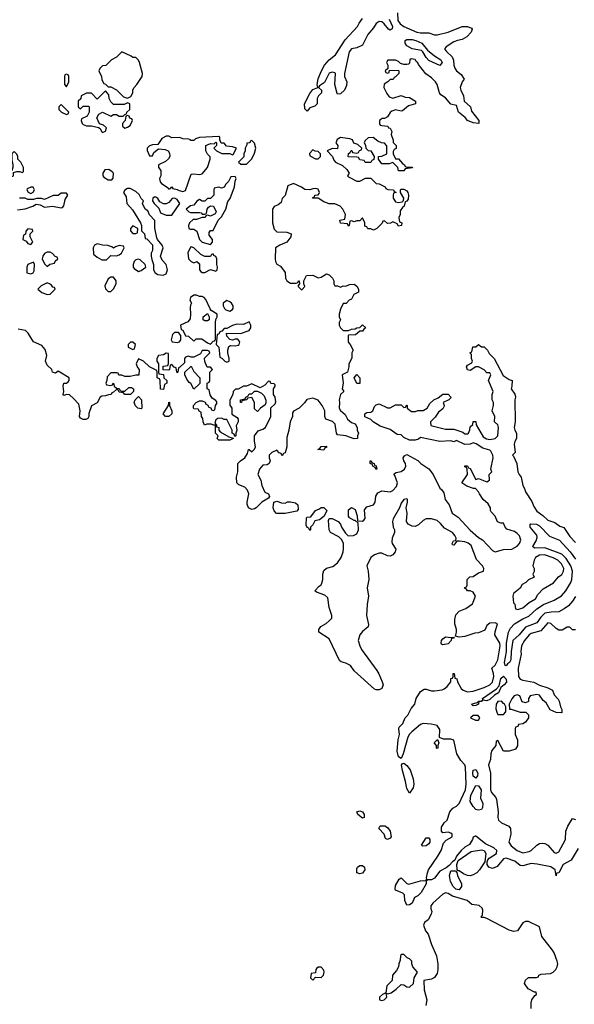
# Model space of a CAD drawing. Header units: inches. Extents: x 2380249 to 2585472, y 382747 to 546448.
# Tile 558 of 626: x 2550550 to 2554562, y 460558 to 467680. Entities that reach past the tile are written whole.
import ezdxf

# ---------------------------------------------------------------- set-up
doc = ezdxf.new("R2010")
doc.units = ezdxf.units.IN
doc.header["$MEASUREMENT"] = 0
doc.layers.add('C5456', color=7, linetype='Continuous')

msp = doc.modelspace()

# ---------------------------------------------------------------- linework, layer by layer
at = {"layer": 'C5456', "color": 4}
for points, elevation in [([(2553284, 467730), (2553286, 467674), (2553302, 467650), (2553330, 467630.6), (2553422, 467590), (2553450, 467584.9), (2553510, 467583.8), (2553550, 467570.6), (2553570, 467570.4), (2553648.7, 467590), (2553750, 467630.5), (2553790.4, 467630.4), (2553817.5, 467617.5), (2553822.8, 467610), (2553817.3, 467590), (2553783.6, 467556.4), (2553750, 467536.3), (2553718, 467530), (2553690, 467518.4), (2553635.9, 467484.1), (2553624, 467470), (2553637.3, 467450), (2553678.8, 467410), (2553687.9, 467387.9), (2553691.3, 467350), (2553698.8, 467330), (2553711, 467310), (2553743, 467283), (2553764.7, 467250), (2553750.6, 467229.4), (2553737.3, 467190), (2553740.7, 467170), (2553760.7, 467130), (2553764.7, 467090), (2553810.5, 467050.5), (2553819.1, 467019.1), (2553871, 466950), (2553870.9, 466929.1), (2553830, 466933.2), (2553789.5, 466949.5), (2553771.9, 466971.9), (2553724, 467010), (2553710, 467058), (2553669.3, 467069.3), (2553630, 467115.3), (2553596.4, 467136.4), (2553586, 467150), (2553569, 467210), (2553557.2, 467230), (2553530, 467259), (2553489.2, 467289.2), (2553434.8, 467354.8), (2553430, 467368), (2553418, 467378), (2553410, 467392.7), (2553382.8, 467397.2), (2553372, 467390), (2553370, 467366), (2553362, 467358), (2553350, 467355.3), (2553330, 467355.3), (2553304, 467364), (2553290, 467378), (2553270, 467388), (2553212.7, 467387.3), (2553204.7, 467370), (2553214, 467350), (2553214, 467326), (2553194, 467310), (2553198, 467298), (2553210, 467294), (2553222, 467298), (2553226, 467314), (2553290, 467312), (2553294, 467310), (2553294, 467290), (2553270, 467266), (2553258, 467262), (2553252.7, 467247.3), (2553230, 467246), (2553214, 467230), (2553186.4, 467213.6), (2553184.7, 467190), (2553206.4, 467146.4), (2553222.8, 467122.8), (2553250, 467112), (2553310, 467131.3), (2553339.6, 467119.6), (2553370, 467118), (2553414, 467090), (2553414, 467070), (2553363.6, 467056.4), (2553319.6, 467020.4), (2553310, 467018), (2553270, 467028.7), (2553242, 467018), (2553230, 467008), (2553210, 466978), (2553190, 466966), (2553170, 466966), (2553162, 466958), (2553154, 466950), (2553154, 466930), (2553158, 466918), (2553170, 466914), (2553214, 466910), (2553218, 466898), (2553230, 466894), (2553242, 466870), (2553238, 466850), (2553252, 466808), (2553252, 466792), (2553274, 466770), (2553272.7, 466747.3), (2553258, 466742), (2553252.7, 466727.3), (2553252, 466710), (2553270, 466674), (2553290, 466674), (2553319.6, 466639.6), (2553334, 466630), (2553338, 466618), (2553350, 466614), (2553390, 466614), (2553392, 466608), (2553338, 466602), (2553330, 466586), (2553290, 466586), (2553286, 466610), (2553250, 466646), (2553223.6, 466636.4), (2553170, 466638), (2553146, 466670), (2553146, 466690), (2553170, 466692), (2553206, 466710), (2553207.3, 466767.3), (2553190, 466786), (2553168.4, 466788.4), (2553140.4, 466800.4), (2553107.3, 466827.3), (2553070, 466826), (2553050, 466806), (2553042, 466790), (2553051.6, 466771.6), (2553054, 466750), (2553070, 466734), (2553091.2, 466731.1), (2553114, 466690), (2553112.7, 466667.3), (2553098, 466662), (2553090, 466646), (2553050, 466646), (2553042, 466662), (2553010, 466666), (2553002, 466682), (2552990, 466686), (2552927.3, 466687.3), (2552928.4, 466711.6), (2552942, 466718), (2552947.3, 466732.7), (2552952.7, 466732.7), (2552958, 466718), (2552990, 466714), (2553002, 466718), (2553007.3, 466732.7), (2553022, 466738), (2553026, 466750), (2552996.4, 466776.4), (2552967.3, 466787.3), (2552958, 466810), (2552938, 466818), (2552870, 466828), (2552846.8, 466813.2), (2552838, 466790), (2552852, 466770), (2552850, 466746), (2552810, 466748), (2552774, 466730), (2552814, 466690), (2552823.6, 466663.6), (2552834, 466650), (2552885.4, 466625.4), (2552916.9, 466596.9), (2552934, 466570), (2552922, 466550), (2552930, 466542), (2552990, 466512), (2553010, 466512), (2553052.7, 466532.7), (2553090, 466534), (2553130, 466494), (2553150, 466492), (2553194, 466470), (2553198, 466458), (2553212.7, 466452.7), (2553254, 466450), (2553258, 466438), (2553274, 466430), (2553254, 466426), (2553252, 466410), (2553252, 466390), (2553270, 466362), (2553290, 466358), (2553318, 466362), (2553327.3, 466372.7), (2553328, 466390), (2553306, 466430), (2553306, 466450), (2553310, 466454), (2553330, 466454), (2553350, 466442), (2553358, 466430), (2553362, 466410), (2553359.6, 466380.4), (2553350, 466366), (2553338, 466362), (2553332, 466330), (2553319.6, 466320.4), (2553303.6, 466296.4), (2553302, 466270), (2553292, 466250), (2553298, 466218), (2553314, 466210), (2553312, 466190), (2553290, 466186), (2553282, 466202), (2553250, 466218), (2553231.6, 466208.4), (2553210, 466206), (2553190, 466226), (2553178, 466222), (2553172.7, 466207.3), (2553134, 466170), (2553110, 466158), (2553090, 466168), (2553068, 466168), (2553062, 466182), (2553047.3, 466187.3), (2553046, 466210), (2553030, 466246), (2553010, 466226), (2552990, 466226), (2552970, 466218), (2552950, 466226), (2552938, 466222), (2552934, 466190), (2552930, 466186), (2552922, 466202), (2552870, 466208), (2552866, 466230), (2552902, 466238), (2552906, 466270), (2552888, 466310), (2552868, 466330), (2552830, 466348), (2552790, 466348), (2552750, 466362), (2552710, 466388), (2552669, 466389), (2552670, 466394), (2552682, 466398), (2552686, 466410), (2552710, 466412), (2552717.2, 466422.8), (2552719, 466430), (2552710, 466454), (2552690, 466459), (2552670, 466457.2), (2552650, 466448.7), (2552612.5, 466452.5), (2552590, 466469), (2552530, 466494), (2552490, 466478), (2552471.6, 466408.4), (2552450, 466386), (2552442, 466358), (2552419.1, 466340.9), (2552390, 466328.7), (2552378.8, 466310), (2552378.8, 466210), (2552390, 466164.7), (2552410, 466146), (2552483.6, 466143.6), (2552514, 466130), (2552512, 466110), (2552482, 466070), (2552431.3, 466048.7), (2552402, 466030), (2552398, 465950), (2552401, 465930), (2552410, 465912), (2552438, 465898), (2552470.9, 465850.9), (2552472, 465810), (2552482, 465790), (2552510, 465774), (2552550, 465774), (2552562, 465778), (2552566, 465790), (2552572, 465792), (2552574, 465770), (2552563.6, 465756.4), (2552564.7, 465750), (2552590, 465726), (2552592.9, 465727.1), (2552614, 465750), (2552606, 465770), (2552606, 465790), (2552626, 465830), (2552670, 465832), (2552710, 465812), (2552730, 465818), (2552770, 465842), (2552790, 465834), (2552812, 465810), (2552822, 465790), (2552822, 465770), (2552830, 465754), (2552850, 465754), (2552870, 465744.7), (2552890, 465754), (2552910, 465752), (2552936.4, 465763.6), (2552970, 465766), (2552990, 465752), (2553002, 465730), (2553002, 465710), (2552966.8, 465693.2), (2552950, 465658), (2552934, 465650), (2552912.7, 465627.3), (2552890, 465626), (2552870, 465586), (2552862, 465550), (2552862, 465530), (2552872, 465510), (2552862, 465490), (2552862, 465470), (2552872, 465450), (2552890, 465432), (2552930, 465432), (2552950, 465442), (2552976.4, 465443.6), (2552990, 465452), (2553010, 465454), (2553030, 465472), (2553054, 465450), (2553039.6, 465440.4), (2553030, 465426), (2553010, 465426), (2552979.6, 465400.4), (2552930, 465398), (2552926, 465394), (2552926.8, 465346.8), (2552942, 465330), (2552962, 465290), (2552954, 465270), (2552952.7, 465232.7), (2552932, 465190), (2552932, 465168), (2552922, 465130), (2552882, 465110), (2552891.3, 465050), (2552882, 465010), (2552894, 464990), (2552871.3, 464968.7), (2552861, 464930), (2552864.7, 464910), (2552862, 464870), (2552870, 464854), (2552903.6, 464823.6), (2552922, 464790), (2552950, 464766), (2552976, 464756), (2552991.3, 464731.3), (2552991.3, 464710), (2553002, 464690), (2552994, 464670), (2552994, 464650), (2552970, 464648.7), (2552910, 464668.7), (2552850, 464678), (2552842, 464690), (2552833.6, 464753.6), (2552813.6, 464773.6), (2552766, 464790), (2552758, 464810), (2552758, 464850), (2552738, 464890), (2552710, 464928), (2552670, 464942), (2552626.4, 464933.6), (2552611, 464909), (2552572, 464870), (2552531.6, 464848.4), (2552523.6, 464836.4), (2552524.7, 464810), (2552506, 464770), (2552498, 464710), (2552482, 464658), (2552482, 464590), (2552470, 464546), (2552458, 464542), (2552450, 464526), (2552442, 464542), (2552427.3, 464547.3), (2552410, 464566), (2552374, 464550), (2552354, 464530), (2552354, 464510), (2552362, 464490), (2552354, 464470), (2552339.6, 464460.4), (2552310, 464458), (2552284.7, 464430), (2552272, 464390), (2552294, 464350), (2552301, 464310), (2552322.8, 464262.8), (2552350, 464251.3), (2552358, 464230), (2552350, 464218), (2552302, 464190), (2552262, 464150), (2552250, 464142), (2552230, 464138), (2552206, 464150), (2552196.4, 464176.4), (2552195.3, 464190), (2552208.7, 464250), (2552198, 464278), (2552178, 464298), (2552134.6, 464314.6), (2552122, 464330), (2552119, 464370), (2552129, 464410), (2552128, 464470), (2552148, 464490), (2552178, 464510), (2552198, 464542), (2552206, 464570), (2552210, 464572), (2552230, 464554), (2552250, 464574), (2552255.3, 464590), (2552248.8, 464631.1), (2552249.1, 464670.9), (2552274.6, 464705.4), (2552310, 464718), (2552328, 464730), (2552368, 464810), (2552368, 464872), (2552398, 464902), (2552403.1, 464916.9), (2552399, 464950), (2552386, 464970), (2552386, 465010), (2552398, 465030), (2552398, 465038), (2552390, 465046), (2552367.3, 465047.3), (2552362, 465062), (2552350, 465066), (2552323.6, 465036.4), (2552290, 465018), (2552230, 465046), (2552192, 465028), (2552170, 465028), (2552130, 465008), (2552112.7, 465007.3), (2552094, 464990), (2552092, 464970), (2552071.6, 464928.4), (2552071.6, 464891.6), (2552084.7, 464870), (2552086, 464826), (2552123.6, 464803.6), (2552131.3, 464790), (2552131, 464770), (2552116.9, 464743.1), (2552122, 464710), (2552114, 464690), (2552114, 464670), (2552106, 464666), (2552102, 464682), (2552088, 464688), (2552088, 464710), (2552050, 464788), (2552029.1, 464789.1), (2552010, 464798), (2551983.6, 464796.4), (2551970, 464786), (2551962, 464762), (2551974, 464746), (2551974, 464734), (2551991.3, 464730), (2551992, 464710), (2551999.6, 464699.6), (2552063.6, 464663.6), (2552094, 464654), (2552094, 464650), (2552070, 464638), (2551990, 464638), (2551978, 464650), (2551986, 464670), (2551968, 464690), (2551966, 464746), (2551954, 464746), (2551935.3, 464755.3), (2551904.7, 464755.3), (2551887.3, 464747.3), (2551878, 464770), (2551876.4, 464796.4), (2551866, 464810), (2551862, 464842), (2551850, 464846), (2551842, 464862), (2551810, 464866), (2551808, 464870), (2551808, 464890), (2551826, 464910), (2551850, 464922), (2551870, 464922), (2551892.7, 464912.7), (2551898, 464898), (2551910, 464894), (2551918, 464878), (2551932.7, 464872.7), (2551938, 464858), (2551950, 464854), (2551962, 464858), (2551966, 464890), (2551976.4, 464903.6), (2551976.4, 464916.4), (2551970, 464926), (2551943.1, 464943.1), (2551927.3, 464967.3), (2551922, 465002), (2551906, 465010), (2551906, 465050), (2551922, 465058), (2551926, 465070), (2551926, 465130), (2551946, 465150), (2551930, 465166), (2551907.3, 465167.3), (2551888.7, 465208.7), (2551888, 465232), (2551926, 465270), (2551922, 465282), (2551910, 465286), (2551870, 465286), (2551858, 465262), (2551810, 465238), (2551790, 465238), (2551770, 465246), (2551750, 465238), (2551742, 465230), (2551742, 465198), (2551710, 465166), (2551698, 465162), (2551694, 465130), (2551690, 465126), (2551686, 465130), (2551682, 465162), (2551667.3, 465167.3), (2551650, 465186), (2551638, 465182), (2551634, 465150), (2551630, 465146), (2551587.3, 465147.3), (2551587.3, 465172.7), (2551622, 465178), (2551627.3, 465192.7), (2551626, 465266), (2551610, 465268), (2551590, 465255.3), (2551554, 465250), (2551542, 465230), (2551542, 465210), (2551554, 465190), (2551554, 465130), (2551558, 465118), (2551590, 465114), (2551594, 465090), (2551614, 465070), (2551614, 465050), (2551598, 465042), (2551590, 465006), (2551568.4, 465008.4), (2551566, 465070), (2551562, 465082), (2551546, 465090), (2551546, 465130), (2551542, 465142), (2551488.4, 465168.4), (2551446, 465210), (2551410, 465226), (2551394, 465190), (2551403.6, 465163.6), (2551414, 465150), (2551412, 465108), (2551390, 465108.7), (2551350, 465098), (2551310, 465098), (2551290, 465108), (2551268.4, 465108.4), (2551262, 465122), (2551250, 465126), (2551210, 465126), (2551183.6, 465096.4), (2551182, 465070), (2551174, 465050), (2551178, 465038), (2551210, 465034), (2551222, 465038), (2551230, 465052), (2551234, 465030), (2551250, 465014), (2551270, 465012), (2551278, 464998), (2551290, 464994), (2551310, 464994), (2551340.4, 465019.6), (2551359.6, 465019.6), (2551374, 465010), (2551374, 464990), (2551351.6, 464968.4), (2551310, 464968), (2551302, 464982), (2551270, 464986), (2551262, 465002), (2551250, 465006), (2551230, 464986), (2551218, 464982), (2551211.6, 464968.4), (2551192.7, 464967.3), (2551170, 464958), (2551143.6, 464956.4), (2551131.6, 464948.4), (2551110, 464908), (2551070, 464888), (2551051.6, 464831.6), (2551051.2, 464808.9), (2551043.6, 464796.4), (2551030, 464788), (2551008.8, 464788.9), (2550990, 464798), (2550984, 464810), (2550988.7, 464850), (2550978, 464898), (2550940.4, 464940.4), (2550910, 464966), (2550890, 464968), (2550870, 464962), (2550864, 464970), (2550868.7, 464990), (2550864, 465030), (2550868.7, 465050), (2550890, 465052), (2550900.4, 465059.6), (2550908, 465070), (2550908, 465090), (2550830, 465138), (2550810, 465124), (2550788.7, 465130), (2550782, 465150), (2550750, 465182), (2550737.2, 465210), (2550748, 465250), (2550734.8, 465294.8), (2550710, 465324), (2550649.3, 465349.3), (2550612.5, 465412.5), (2550592.9, 465432.9), (2550540.4, 465440.4)], 32), ([(2553224, 467684), (2553248.2, 467630), (2553245.5, 467614.5), (2553230, 467602.9), (2553217.2, 467610), (2553186.6, 467650), (2553170, 467664.5), (2553150, 467667), (2553130, 467652.3), (2553110, 467620.9), (2553067.8, 467572.3), (2553030, 467495.3), (2552990, 467476), (2552950.7, 467469.3), (2552933, 467447), (2552898.8, 467290), (2552901, 467270), (2552916.3, 467230), (2552915.2, 467204.8), (2552900.7, 467170), (2552870, 467144), (2552850, 467142), (2552846, 467146), (2552829.2, 467210), (2552835.3, 467290), (2552830, 467295.3), (2552810, 467299), (2552790, 467294), (2552755.3, 467224.7), (2552719.6, 467200.4), (2552712, 467190), (2552734, 467170), (2552734, 467150), (2552711.6, 467128.4), (2552702, 467110), (2552702, 467070), (2552685.4, 467054.6), (2552650, 467042), (2552630, 467018), (2552614, 467034), (2552609.7, 467070.3), (2552650, 467146.8), (2552670, 467174), (2552706, 467190), (2552702, 467210), (2552710, 467252), (2552730, 467304.7), (2552754.5, 467350), (2552789.7, 467390.2), (2552835.2, 467424.8), (2552905.4, 467534.6), (2552993.6, 467630), (2553005.4, 467654.6), (2553031.1, 467688.9)], 28), ([(2550535.5, 466304.5), (2550590, 466311.3), (2550646, 466330), (2550670, 466344.7), (2550699.6, 466339.6), (2550730, 466324.7), (2550788.8, 466331.1), (2550850, 466318), (2550859, 466321), (2550870, 466334), (2550880.4, 466379.6), (2550898, 466410), (2550890, 466426), (2550850, 466426), (2550830, 466408), (2550792.7, 466407.3), (2550730, 466378), (2550707.3, 466387.3), (2550672.7, 466387.3), (2550650, 466378), (2550610, 466378), (2550590, 466388), (2550550, 466388)], 32), ([(2554590, 461686), (2554539.1, 461600.9), (2554481, 461570), (2554450, 461508.7), (2554432.7, 461507.3), (2554430, 461488.7), (2554424, 461530), (2554391.4, 461551.5), (2554293.1, 461573.1), (2554250, 461577.6), (2554190, 461560.9), (2554170, 461562.7), (2554132.8, 461592.8), (2554070, 461614.5), (2554050, 461609.4), (2554005.1, 461554.9), (2553970, 461541), (2553944.5, 461550), (2553931.8, 461570), (2553932.3, 461590), (2553936, 461604), (2553945.6, 461614.4), (2553999.3, 461650), (2554000.9, 461670), (2553979.3, 461690), (2553918.9, 461718.9), (2553850, 461775.3), (2553845.4, 461774.6), (2553831.6, 461768.4), (2553826.8, 461750), (2553804.9, 461715.1), (2553770, 461694.5), (2553743, 461670), (2553711, 461630), (2553698.5, 461601.5), (2553681, 461590), (2553657.3, 461562.7), (2553635.2, 461544.8), (2553590, 461522.4), (2553550, 461469.6), (2553530, 461458.7), (2553502, 461458), (2553490.9, 461449.1), (2553490.6, 461430), (2553453.7, 461366.3), (2553430, 461342.9), (2553406.8, 461330), (2553390, 461289.3), (2553370, 461277.2), (2553350, 461275.3), (2553336, 461310), (2553335.1, 461350), (2553322, 461362), (2553270, 461384), (2553266, 461390), (2553270, 461418), (2553296.4, 461463.6), (2553310, 461474), (2553350, 461431), (2553366.2, 461426.2), (2553450.6, 461450.6), (2553474.8, 461454.8), (2553488.7, 461451.3), (2553496.4, 461463.6), (2553492.9, 461472.9), (2553499.7, 461510), (2553508.6, 461531.4), (2553576.2, 461630), (2553598, 461670), (2553616.5, 461723.5), (2553635.5, 461744.5), (2553679, 461770), (2553679, 461790), (2553670, 461797.2), (2553650, 461804), (2553610, 461798), (2553602, 461810), (2553601.2, 461838.8), (2553622, 461870), (2553642, 461890), (2553662, 461950), (2553684.1, 461975.9), (2553710, 461991), (2553730, 462011.3), (2553774.7, 462110), (2553780.5, 462150), (2553774.1, 462274.2), (2553769.4, 462290), (2553742.3, 462322.3), (2553711.6, 462370), (2553690, 462468), (2553670, 462475.1), (2553616.4, 462476.4), (2553587.3, 462487.3), (2553590, 462546), (2553570, 462575.3), (2553525.6, 462585.6), (2553470, 462589.6), (2553450, 462581.6), (2553386, 462530), (2553368.9, 462511.1), (2553358.4, 462490), (2553324.4, 462370), (2553310, 462335.3), (2553290, 462349.2), (2553280.9, 462390), (2553288.2, 462471.8), (2553297.6, 462510), (2553292.7, 462550), (2553296.5, 462563.5), (2553321.2, 462590), (2553339, 462630), (2553357.2, 462650), (2553383.2, 462696.8), (2553408.7, 462730), (2553419.3, 462770), (2553450, 462821), (2553476.9, 462836.9), (2553490, 462838), (2553530, 462826), (2553550, 462824.7), (2553606.3, 462833.7), (2553620.2, 462839.8), (2553642, 462858), (2553668, 462890), (2553670, 462914), (2553682, 462918), (2553686, 462930), (2553686, 462950), (2553694, 462950), (2553698, 462918), (2553711.6, 462911.6), (2553718, 462890), (2553743, 462843), (2553758, 462830), (2553790, 462817.3), (2553830, 462822), (2553910, 462848.7), (2553950, 462868.5), (2553970, 462888), (2553979.5, 462930), (2553978, 462950), (2553965.2, 462990), (2553990, 463010.7), (2554009.6, 463050), (2554025.1, 463150), (2554023.7, 463170), (2553988, 463230), (2553988.8, 463251.1), (2554006, 463310), (2553990, 463318), (2553950, 463314), (2553930, 463298), (2553914.8, 463265.2), (2553870, 463244), (2553842, 463242), (2553770, 463219), (2553730, 463214), (2553702, 463222), (2553709.3, 463250.7), (2553709.4, 463270), (2553698, 463310), (2553698, 463342), (2553704.7, 463375.3), (2553730, 463402), (2553778, 463422), (2553824.7, 463455.3), (2553848, 463510), (2553830, 463538), (2553810, 463548), (2553790, 463548), (2553782, 463562), (2553768.4, 463568.4), (2553770, 463574), (2553782, 463578), (2553786, 463590), (2553788, 463630), (2553806, 463650), (2553830, 463651.3), (2553870, 463678), (2553906, 463690), (2553908.7, 463710), (2553897.2, 463730), (2553854.8, 463774.8), (2553816.9, 463876.9), (2553794.1, 463894.2), (2553770, 463903.7), (2553731.2, 463908.9), (2553712, 463908), (2553690, 463878), (2553682, 463882), (2553678, 463890), (2553688, 463910), (2553706, 463914), (2553708, 463930), (2553699, 463950), (2553682, 463970), (2553623, 464003), (2553595.4, 464035.4), (2553570, 464057), (2553530, 464069.5), (2553490, 464069.5), (2553470, 464058.4), (2553434.4, 464025.6), (2553410, 464015.1), (2553390, 464015.6), (2553361.2, 464030), (2553349.2, 464050), (2553353.6, 464110), (2553346, 464150), (2553356, 464190), (2553355.3, 464210), (2553350, 464214), (2553330, 464208.7), (2553310, 464182), (2553297.3, 464150), (2553250.8, 464070), (2553247.3, 464050), (2553250.8, 464010), (2553260.7, 463990), (2553260.7, 463970), (2553244, 463930), (2553242.8, 463902.8), (2553244.7, 463890), (2553271, 463850), (2553266.8, 463830), (2553250, 463809.3), (2553230, 463799.3), (2553210, 463801.2), (2553170, 463820.9), (2553150, 463820.7), (2553116, 463810), (2553090.6, 463790), (2553061, 463730), (2553070.8, 463690), (2553076, 463630), (2553062.8, 463570), (2553073.4, 463510), (2553063, 463450), (2553058.8, 463370), (2553074, 463306), (2553070, 463288), (2553030, 463255.3), (2553010.8, 463230), (2552999.3, 463190), (2553010, 463151.3), (2553023.8, 463123.8), (2553133.7, 462973.7), (2553148.8, 462948.8), (2553172.7, 462890), (2553179.3, 462870), (2553170, 462842.7), (2553150, 462832), (2553130, 462832), (2553117.6, 462837.6), (2552969.4, 462969.4), (2552944, 463010), (2552910, 463026), (2552875.1, 463035.1), (2552864.1, 463044.1), (2552790, 463202), (2552715.3, 463250), (2552715.3, 463270), (2552728, 463290), (2552768.4, 463311.6), (2552790, 463332), (2552808, 463350), (2552808.7, 463370), (2552789.1, 463429.1), (2552779, 463499), (2552758, 463518), (2552698, 463538), (2552686, 463550), (2552716.4, 463583.6), (2552730, 463592), (2552736.5, 463603.5), (2552744, 463630), (2552742.7, 463670), (2552750, 463696), (2552770, 463713.4), (2552814.5, 463725.5), (2552850, 463750.8), (2552876.9, 463790), (2552889.6, 463830), (2552891.6, 463851.6), (2552892.5, 463892.5), (2552879.3, 463919.3), (2552859.1, 463939.1), (2552799.3, 463970), (2552789.3, 463990), (2552783.1, 464056.9), (2552788.4, 464071.6), (2552810, 464072), (2552854, 464050), (2552871.6, 464031.6), (2552878, 464010), (2552906.4, 463966.4), (2552926.4, 463946.4), (2552966, 463950), (2552990, 463962), (2553002, 463990), (2552998, 464038), (2552978, 464058), (2552970, 464058), (2552936.4, 464076.4), (2552928, 464090), (2552930, 464134), (2552950, 464151.3), (2552976.9, 464136.9), (2552991.2, 464091.1), (2552994, 464054), (2553030, 464052), (2553040.4, 464059.6), (2553048.4, 464071.6), (2553045.2, 464134.8), (2553062.5, 464157.5), (2553110, 464171.3), (2553121.2, 464190), (2553126, 464234), (2553142, 464258), (2553170, 464271.3), (2553230, 464266), (2553250, 464274.8), (2553275.9, 464304.1), (2553282.7, 464330), (2553264, 464384), (2553258, 464390), (2553262, 464398), (2553274.6, 464405.4), (2553310, 464411.3), (2553334, 464430), (2553344, 464450), (2553341.2, 464470), (2553329, 464490), (2553325.2, 464510), (2553333.6, 464526.4), (2553350, 464534.8), (2553431, 464491), (2553452, 464470), (2553510.7, 464430.7), (2553541, 464390), (2553590, 464291.3), (2553602, 464282), (2553618, 464258), (2553628, 464210), (2553657.3, 464170), (2553679.1, 464110), (2553722, 464082), (2553807.7, 463987.7), (2553870, 463933.4), (2553898, 463918), (2553970, 463840.7), (2553990, 463830.7), (2554050, 463847.7), (2554110.9, 463850.9), (2554150, 463870.7), (2554166.6, 463890), (2554174.5, 463914.5), (2554166.3, 463946.3), (2554150, 463964), (2554130, 463979), (2554074.6, 463994.6), (2554062, 464010), (2554050, 464038), (2554030, 464038), (2554007.3, 464047.3), (2553988.8, 464088.9), (2553960.2, 464120.2), (2553955.3, 464130), (2553955.3, 464150), (2553938.6, 464178.6), (2553902, 464210), (2553875.3, 464250), (2553870, 464266), (2553848, 464288), (2553832, 464288), (2553785.6, 464305.6), (2553748, 464330), (2553788.7, 464390), (2553788, 464428), (2553782, 464442), (2553770, 464446), (2553770, 464454), (2553790, 464454), (2553798, 464438), (2553810, 464434), (2553850, 464354), (2553870, 464362), (2553930, 464338), (2553948, 464350), (2553946, 464390), (2553966, 464410), (2553958, 464430), (2553976, 464510), (2553973.2, 464530), (2553958.4, 464558.4), (2553950, 464565.2), (2553901.5, 464581.5), (2553852.9, 464612.9), (2553830, 464619), (2553810, 464608.7), (2553770, 464606), (2553710, 464635.3), (2553690, 464626), (2553670, 464634), (2553590, 464629), (2553450, 464658), (2553434.4, 464645.6), (2553410, 464639), (2553370, 464639), (2553330, 464658), (2553310, 464678), (2553280.4, 464680.4), (2553230, 464715.3), (2553158.6, 464738.6), (2553108, 464770), (2553090, 464788), (2553047.3, 464807.3), (2553046, 464830), (2553060.4, 464839.6), (2553090, 464842), (2553106, 464850), (2553118, 464882), (2553130, 464894), (2553150, 464902), (2553210, 464872), (2553230, 464872), (2553270, 464894), (2553310, 464894), (2553330, 464874), (2553342, 464878), (2553350, 464894), (2553354, 464890), (2553354, 464870), (2553384.7, 464844.7), (2553414.6, 464845.4), (2553430, 464854), (2553470, 464852), (2553498, 464870), (2553516.4, 464903.6), (2553546, 464930), (2553576.4, 464943.6), (2553610, 464972), (2553650, 464972), (2553672, 464948), (2553654, 464930), (2553614, 464910), (2553622, 464890), (2553619.6, 464880.4), (2553610, 464866), (2553579.6, 464840.4), (2553554.8, 464805.2), (2553522, 464770), (2553525.4, 464745.4), (2553630, 464718.8), (2553690, 464718), (2553756, 464696), (2553770, 464684.7), (2553790, 464684.7), (2553798, 464690), (2553807.3, 464712.7), (2553810, 464734), (2553827.3, 464752.7), (2553830, 464774), (2553850, 464774), (2553852, 464750), (2553902.5, 464662.5), (2553927.5, 464647.5), (2553950, 464642.8), (2553988.8, 464651.1), (2554008, 464670), (2554013.2, 464730), (2554008.4, 464748.4), (2553986, 464770), (2553988, 464810), (2553968.7, 464850), (2553978, 464890), (2553978, 464910), (2553968, 464930), (2553968, 464970), (2553975.3, 464990), (2553942, 465070), (2553958, 465110), (2553950, 465126), (2553930, 465126), (2553910, 465148), (2553870, 465168), (2553850, 465168), (2553810, 465142), (2553790, 465148), (2553782, 465170), (2553790, 465182), (2553822, 465198), (2553826, 465210), (2553818, 465230), (2553818, 465258), (2553806, 465270), (2553822, 465278), (2553827.3, 465312.7), (2553850, 465314), (2553870, 465331.3), (2553890, 465314), (2553910, 465314), (2553934, 465290), (2553945.4, 465265.4), (2553982, 465230), (2554046.8, 465106.8), (2554090, 465078), (2554112, 465070), (2554111.3, 465030), (2554104.7, 465010), (2554130.9, 464970.9), (2554138, 464950), (2554131.3, 464930), (2554134.8, 464770), (2554126.8, 464730), (2554130.9, 464710.9), (2554144.7, 464690), (2554144.7, 464650), (2554131, 464630), (2554126, 464610), (2554134, 464550), (2554114, 464530), (2554122, 464522), (2554147.3, 464470), (2554154.8, 464410), (2554162.8, 464390), (2554178, 464370), (2554190.8, 464310), (2554202.8, 464290), (2554210, 464264.7), (2554254.9, 464194.9), (2554270, 464158), (2554290, 464126), (2554334.4, 464094.4), (2554370, 464060.7), (2554422, 464042), (2554456.8, 464016.8), (2554487.1, 464007.1), (2554530, 463941), (2554570, 463898.8)], 32), ([(2554570, 463507), (2554550, 463474.5), (2554519.3, 463440.7), (2554490, 463417.6), (2554450, 463396.2), (2554395.6, 463395.6), (2554350, 463388), (2554320.6, 463359.4), (2554290, 463318), (2554210, 463285.1), (2554163.1, 463230), (2554118.7, 463190), (2554104.9, 463110), (2554103, 463050), (2554093, 463030), (2554079.3, 463020.7), (2554070, 463005.2), (2554062, 463010), (2554058, 463030), (2554072.5, 463107.5), (2554071.8, 463170), (2554087.1, 463250), (2554100.9, 463279.1), (2554130, 463310.3), (2554190, 463347), (2554234.4, 463365.6), (2554290, 463418.9), (2554338.4, 463450), (2554417.5, 463482.5), (2554470, 463512.4), (2554501.3, 463550), (2554537.4, 463610), (2554544, 463630), (2554548.5, 463690), (2554537.7, 463730), (2554503.5, 463783.5), (2554472.9, 463812.9), (2554350, 463859.7), (2554277.2, 463857.2), (2554263.7, 463863.7), (2554261.2, 463870), (2554287, 463910), (2554294.2, 463934.2), (2554291.5, 463951.5), (2554242.7, 464010), (2554242, 464030), (2554246, 464034), (2554289.5, 464030.5), (2554310, 464019.3), (2554383.9, 463943.9), (2554455.1, 463915.1), (2554532.1, 463832.1), (2554570, 463778)], 28), ([(2554570, 463266), (2554550, 463266), (2554530, 463286), (2554510, 463286), (2554474.8, 463265.2), (2554450, 463264), (2554430, 463275.3), (2554392.5, 463312.5), (2554370, 463317.2), (2554319.3, 463260.7), (2554250, 463239.3), (2554236, 463230), (2554202.8, 463190), (2554181, 463150), (2554174.8, 463110), (2554177.3, 463090), (2554157.3, 462990), (2554158, 462930), (2554171.3, 462910), (2554190, 462902), (2554268.3, 462888.3), (2554310, 462866.8), (2554370, 462846.8), (2554404.7, 462830), (2554416.9, 462796.9), (2554445.4, 462765.4), (2554452, 462750), (2554462, 462710), (2554472, 462690), (2554472, 462670), (2554470, 462666), (2554432, 462668), (2554387, 462687), (2554359, 462739), (2554336.4, 462756.4), (2554310, 462794), (2554290, 462799), (2554242, 462790), (2554231.3, 462770), (2554232, 462748), (2554210, 462738), (2554185.2, 462745.2), (2554168, 462790), (2554150, 462796), (2554127.3, 462790), (2554110, 462768.7), (2554091, 462730), (2554094, 462694), (2554106, 462694), (2554170, 462671.3), (2554211, 462671), (2554230.9, 462650.9), (2554231.3, 462630), (2554210, 462598), (2554190, 462586), (2554158, 462582), (2554152.7, 462567.3), (2554138, 462562), (2554134, 462550), (2554134, 462510), (2554152, 462470), (2554151.2, 462428.9), (2554136, 462404), (2554090, 462388.7), (2554050, 462388.7), (2554010, 462466), (2553998, 462462), (2553994, 462430), (2553966, 462394), (2553958, 462370), (2553956, 462330), (2553941, 462290), (2553956, 462230), (2553954.8, 462110), (2553964, 462090), (2553993.4, 462053.4), (2553998.5, 462038.5), (2554010.8, 461950.8), (2554008, 461910), (2554014, 461890), (2554036, 461870), (2554087.7, 461847.7), (2554099.5, 461830), (2554103.1, 461790), (2554088, 461730), (2554104.9, 461704.9), (2554150, 461670.4), (2554190, 461654.4), (2554236.6, 461663.4), (2554250, 461670.4), (2554292.3, 461710), (2554310, 461720.3), (2554330, 461723.7), (2554350, 461720.4), (2554370.4, 461710.4), (2554416.8, 461656.8), (2554430, 461650.8), (2554450, 461661), (2554499.3, 461750), (2554502, 461810), (2554514.2, 461845.8), (2554550, 461902), (2554570, 461894)], 32), ([(2554249.2, 460529.2), (2554249.3, 460570), (2554255.1, 460590), (2554277.2, 460622.8), (2554288, 460630), (2554286, 460646), (2554274, 460646), (2554228, 460670), (2554202, 460710), (2554210, 460734), (2554230, 460752), (2554288, 460752), (2554302, 460758), (2554306, 460770), (2554323.1, 460776.9), (2554390, 460781), (2554410, 460791.3), (2554428.7, 460810), (2554439, 460830), (2554444, 460850), (2554439, 460870), (2554417.2, 460930), (2554405.2, 460950), (2554327.7, 461047.7), (2554310, 461118), (2554230, 461158), (2554210, 461158), (2554190, 461148), (2554152, 461090), (2554124.7, 461084.7), (2554090, 461095.3), (2553930, 461178), (2553910, 461186), (2553890, 461186), (2553886, 461190), (2553898, 461202), (2553900.4, 461240.4), (2553894.6, 461254.6), (2553873.6, 461273.6), (2553820.4, 461280.4), (2553786, 461310), (2553681.6, 461341.6), (2553650, 461359), (2553630, 461364), (2553610, 461354), (2553538, 461290), (2553524.7, 461270), (2553524.7, 461250), (2553531, 461230), (2553526, 461210), (2553504.7, 461170), (2553478, 461150), (2553471.3, 461130), (2553486, 461090), (2553505.5, 461065.5), (2553528.6, 460990), (2553564.4, 460910), (2553575.5, 460850), (2553575.5, 460810), (2553570, 460782), (2553550, 460753.2), (2553530, 460741.2), (2553474, 460730), (2553476.9, 460663.1), (2553494.8, 460590), (2553487.7, 460550)], 36)]:
    msp.add_lwpolyline(points, dxfattribs=dict(at, elevation=elevation))
for points, elevation in [([(2553590, 467349.4), (2553510, 467384.5), (2553490, 467406), (2553467.5, 467447.5), (2553456.6, 467456.6), (2553389, 467470), (2553350, 467489.6), (2553338, 467510), (2553339, 467530), (2553350, 467536.3), (2553390, 467536.5), (2553416, 467530), (2553458.8, 467510), (2553499.1, 467459.1), (2553550, 467417.3), (2553596, 467390), (2553606, 467370)], 28), ([(2551290, 467446), (2551250.9, 467409.1), (2551214, 467390), (2551172.7, 467347.3), (2551150, 467346), (2551130, 467326), (2551122, 467310), (2551142, 467270), (2551144.7, 467244.7), (2551158, 467218), (2551170, 467214), (2551190, 467194), (2551210, 467194), (2551250, 467172), (2551301, 467121), (2551330, 467112), (2551350, 467122), (2551355.3, 467124.7), (2551368, 467150), (2551368.7, 467171.3), (2551378, 467190), (2551398, 467210), (2551435.3, 467270), (2551439, 467290), (2551418, 467370), (2551410, 467386), (2551390, 467406), (2551370, 467406), (2551356.4, 467416.4)], 32), ([(2550890, 467286), (2550878, 467282), (2550874, 467270), (2550874, 467210), (2550890, 467194), (2550906, 467230), (2550906, 467270), (2550902, 467282)], 32), ([(2551170, 467166), (2551110, 467106), (2551070, 467148), (2551032.7, 467147.3), (2550994, 467130), (2550992.7, 467107.3), (2550974, 467090), (2550974, 467050), (2550990, 467034), (2551010, 467054), (2551050, 467054), (2551052, 467050), (2551052, 467010), (2551038, 466982), (2550998, 466962), (2550994, 466950), (2551002, 466930), (2551010, 466922), (2551032.7, 466912.7), (2551070, 466912), (2551119.6, 466899.6), (2551132.7, 466892.7), (2551142, 466870), (2551150, 466864.7), (2551170, 466874), (2551178, 466898), (2551156.4, 466916.4), (2551127.3, 466927.3), (2551108, 466970), (2551123.1, 466996.9), (2551150, 467012), (2551210, 466982), (2551230, 466994), (2551250, 466994), (2551270, 466982), (2551298, 466982), (2551310, 466994), (2551322, 466998), (2551326, 467010), (2551346, 467030), (2551346, 467070), (2551330, 467078), (2551307.3, 467067.3), (2551230, 467066), (2551210, 467086), (2551198, 467110), (2551196.4, 467136.4)], 32), ([(2550850, 467066), (2550834, 467050), (2550834, 467030), (2550854, 467010), (2550890, 466994), (2550902, 466998), (2550906, 467010)], 32), ([(2551330, 466986), (2551318, 466982), (2551314, 466950), (2551294, 466930), (2551294, 466910), (2551310, 466894), (2551330, 466902), (2551350, 466914), (2551366, 466950), (2551362, 466962), (2551347.3, 466967.3), (2551342, 466982)], 32), ([(2551630, 466838), (2551610, 466838), (2551579.6, 466820.4), (2551550, 466778), (2551510, 466775.3), (2551490, 466768), (2551472, 466750), (2551472.7, 466732.7), (2551490, 466694), (2551510, 466694), (2551520.2, 466719.8), (2551554.6, 466745.4), (2551602, 466742), (2551624.7, 466730), (2551634.8, 466714.8), (2551636, 466690), (2551627.3, 466672.7), (2551604.9, 466655.1), (2551554, 466630), (2551554, 466610), (2551572, 466590), (2551571.3, 466550), (2551561, 466530), (2551567.1, 466507.1), (2551575.3, 466495.3), (2551623.6, 466463.6), (2551630, 466454), (2551642, 466458), (2551650, 466472), (2551658, 466458), (2551690, 466452), (2551703.6, 466443.6), (2551730, 466438), (2551750, 466444.7), (2551790, 466562), (2551810, 466566), (2551850, 466558.8), (2551870, 466564.7), (2551908.8, 466611.1), (2551928.7, 466670), (2551928.4, 466688.4), (2551910, 466708), (2551898, 466730), (2551898, 466770), (2551930, 466784.7), (2551958, 466782), (2551970, 466794), (2551974, 466790), (2551974, 466770), (2551954, 466750), (2551974, 466730), (2552011.6, 466711.6), (2552071.3, 466711.3), (2552090, 466702), (2552095.3, 466704.7), (2552118, 466750), (2552090, 466759), (2552045.2, 466765.2), (2552030, 466786), (2552007.3, 466787.3), (2551998, 466810), (2551998, 466830), (2551990, 466835.3), (2551851.6, 466828.4), (2551822, 466818), (2551810, 466806), (2551786, 466806), (2551786, 466810), (2551774.6, 466814.6), (2551730, 466818), (2551708.4, 466828.4), (2551650, 466826)], 32), ([(2552230, 466806), (2552218, 466802), (2552214, 466790), (2552194, 466786), (2552194, 466774), (2552182, 466750), (2552182, 466730), (2552172, 466710), (2552172, 466688), (2552134, 466650), (2552150, 466634), (2552190, 466634), (2552230, 466674), (2552250, 466714), (2552259, 466750), (2552250, 466786)], 32), ([(2552670, 466738), (2552647.1, 466712.9), (2552650, 466694), (2552690, 466674), (2552710, 466674), (2552726, 466690), (2552726, 466710), (2552710, 466726), (2552688.4, 466728.4)], 32), ([(2550510, 466726), (2550494, 466710), (2550494, 466666), (2550502, 466630), (2550502, 466610), (2550494, 466586), (2550450, 466588), (2550414, 466570), (2550414, 466550), (2550432.7, 466532.7), (2550450, 466532), (2550490, 466542), (2550506, 466550), (2550506, 466574), (2550530, 466582), (2550550, 466582), (2550570, 466574), (2550578, 466582), (2550578, 466610), (2550558, 466650), (2550538, 466670), (2550538, 466690), (2550530, 466706)], 32), ([(2551196.4, 466596.4), (2551166.4, 466593.6), (2551152, 466570), (2551152, 466550), (2551159.6, 466539.6), (2551190, 466522), (2551210, 466522), (2551218, 466522), (2551227.3, 466532.7), (2551228, 466570), (2551220.4, 466580.4)], 32), ([(2552110, 466546), (2552078, 466542), (2552062, 466510), (2552042, 466490), (2552030, 466468.7), (2552010, 466462), (2551990, 466468), (2551958, 466462), (2551954, 466450), (2551954, 466410), (2551930, 466386), (2551910, 466386), (2551890, 466366), (2551870, 466366), (2551850, 466378), (2551832, 466368), (2551810, 466338), (2551787.1, 466332.9), (2551754, 466310), (2551774, 466290), (2551785.4, 466285.4), (2551850, 466284.7), (2551862, 466282), (2551870, 466274), (2551890, 466274), (2551902, 466278), (2551906, 466310), (2551916.4, 466323.6), (2551930, 466334), (2551952, 466330), (2551972, 466290), (2551963.6, 466276.4), (2551930, 466258), (2551910, 466266), (2551898, 466262), (2551891.6, 466248.4), (2551870, 466248), (2551830, 466235.3), (2551806, 466234), (2551778, 466210), (2551772, 466190), (2551774, 466170), (2551784.7, 466164.7), (2551810, 466164.7), (2551831.3, 466150), (2551851.3, 466090), (2551870, 466071.3), (2551930, 466054), (2551946, 466070), (2551946, 466090), (2551920.4, 466120.4), (2551920.4, 466139.6), (2551930, 466154), (2551950, 466154), (2551986, 466230), (2552010, 466254), (2552042, 466310), (2552055.3, 466364.7), (2552072.9, 466387.1), (2552104, 466470), (2552108, 466512), (2552115.3, 466530)], 32), ([(2550630, 466468), (2550604.7, 466455.3), (2550602, 466450), (2550612, 466432), (2550630, 466422), (2550648, 466432), (2550658, 466450), (2550647.3, 466467.3)], 32), ([(2551350, 466458), (2551330, 466458), (2551310, 466446), (2551302, 466430), (2551319.6, 466399.6), (2551324.7, 466350), (2551365.4, 466305.4), (2551424.7, 466210), (2551432, 466190), (2551432.7, 466152.7), (2551454, 466130), (2551458, 466098), (2551470, 466094), (2551511.2, 466051.1), (2551511.3, 466010), (2551502, 465990), (2551502, 465970), (2551505.4, 465945.4), (2551518, 465910), (2551518, 465870), (2551531.3, 465850), (2551550, 465836), (2551588.8, 465831.1), (2551610, 465842), (2551619, 465870), (2551609.1, 465909.1), (2551580.2, 465940.2), (2551568.7, 465970), (2551589, 466030), (2551582, 466050), (2551548, 466090), (2551543.1, 466103.1), (2551528.4, 466171.6), (2551527.3, 466227.3), (2551490, 466268), (2551476.5, 466296.5), (2551458, 466310), (2551438, 466350), (2551446, 466370), (2551430, 466386), (2551414.6, 466414.6), (2551390, 466438)], 32), ([(2551536.4, 466396.4), (2551523.6, 466396.4), (2551514, 466390), (2551512, 466370), (2551522, 466350), (2551556, 466316), (2551570, 466282), (2551610, 466266), (2551650, 466264.7), (2551708, 466350), (2551690, 466378), (2551670, 466388), (2551652.7, 466387.3), (2551630, 466358), (2551610, 466348), (2551590, 466348), (2551563.1, 466363.1), (2551550, 466386)], 32), ([(2550610, 466166), (2550594, 466150), (2550592.7, 466127.3), (2550578, 466122), (2550574, 466090), (2550596.9, 466076.9), (2550610, 466062), (2550630, 466054), (2550646, 466070), (2550626, 466110), (2550626, 466130), (2550646, 466150), (2550642, 466162)], 32), ([(2551370, 466188), (2551352, 466170), (2551352.7, 466152.7), (2551370, 466134), (2551390, 466134), (2551402, 466138), (2551406, 466170)], 32), ([(2551110, 466058), (2551091.6, 466048.4), (2551082, 466030), (2551084.7, 465984.7), (2551110, 465962), (2551143.6, 465943.6), (2551170, 465942), (2551178, 465942), (2551210, 465974), (2551250, 465972), (2551270, 465978), (2551288, 465990), (2551306, 466030), (2551302, 466042), (2551270, 466046), (2551243.6, 466036.4), (2551230, 466026), (2551216.4, 466036.4), (2551187.3, 466047.3), (2551150, 466048)], 32), ([(2551790, 466038), (2551785.4, 466034.6), (2551766.4, 465993.6), (2551770.9, 465950.9), (2551790, 465931.3), (2551810, 465922), (2551831, 465931), (2551850, 465914), (2551852, 465870), (2551859.6, 465859.6), (2551870, 465852), (2551890, 465852), (2551930, 465872), (2551970, 465862), (2551978, 465870), (2551982, 465890), (2551975.3, 465910), (2551975.3, 465950), (2551970, 465966), (2551955.3, 465975.3), (2551950, 465986), (2551938, 465982), (2551930, 465966), (2551890, 465966), (2551860.2, 465980.2), (2551810, 466029)], 32), ([(2550770, 465998), (2550750, 465998), (2550730, 465988), (2550718, 465970), (2550712, 465950), (2550730, 465914), (2550750, 465894), (2550768.4, 465911.6), (2550802, 465918), (2550807.3, 465932.7), (2550826, 465950), (2550822, 465962), (2550807.3, 465967.3), (2550788.4, 465988.4)], 32), ([(2550650, 465926), (2550610, 465908), (2550601, 465890), (2550602, 465850), (2550630, 465841), (2550648, 465850), (2550656, 465864), (2550658, 465910)], 32), ([(2551410, 465948.7), (2551390, 465942), (2551378, 465930), (2551371.3, 465910), (2551372, 465890), (2551379.6, 465879.6), (2551410, 465858), (2551430, 465864.7), (2551462, 465890), (2551458, 465910), (2551423.1, 465943.1)], 32), ([(2551230, 465818), (2551210, 465818), (2551190, 465806), (2551166.4, 465753.6), (2551170, 465734), (2551190, 465714), (2551210, 465714), (2551230, 465734), (2551248, 465770), (2551248, 465790)], 32), ([(2550750, 465775.3), (2550734, 465770), (2550706.4, 465753.6), (2550682, 465730), (2550710, 465706), (2550750, 465692), (2550770, 465694), (2550806, 465730), (2550802, 465742), (2550790, 465746), (2550780.4, 465760.4), (2550766, 465770)], 32), ([(2551830, 465688), (2551810, 465688), (2551786, 465670), (2551782, 465650), (2551794, 465630), (2551785.4, 465614.6), (2551782.8, 465597.2), (2551786.8, 465550), (2551782.8, 465517.2), (2551766, 465494), (2551714, 465470), (2551718, 465438), (2551730, 465434), (2551750, 465394), (2551771.6, 465391.6), (2551810, 465354), (2551828, 465372), (2551868.7, 465371.3), (2551910, 465342), (2551930, 465334), (2551950, 465354), (2551962, 465358), (2551966, 465370), (2551966, 465490), (2551968.4, 465511.6), (2551978, 465530), (2551978, 465550), (2551936.4, 465576.4), (2551927.3, 465587.3), (2551896.4, 465656.4), (2551886, 465670), (2551870, 465678), (2551850, 465678)], 32), ([(2552050, 465648.7), (2552022, 465630), (2552022, 465610), (2552031.2, 465591.1), (2552042, 465582), (2552070, 465571.3), (2552090, 465584.7), (2552094, 465590), (2552094, 465610), (2552082, 465630), (2552070, 465639)], 32), ([(2551890, 465502), (2551878, 465510), (2551878, 465530), (2551910, 465554), (2551922, 465530), (2551922, 465510), (2551910, 465502)], 32), ([(2552210, 465495.3), (2552170, 465475.3), (2552122, 465478), (2552090, 465468.7), (2552050, 465446), (2552030, 465446), (2552012.7, 465427.3), (2551998, 465422), (2551990, 465406), (2551978, 465402), (2551972, 465330), (2551992, 465310), (2551998, 465238), (2552012.7, 465232.7), (2552034, 465210), (2552050, 465202), (2552066, 465210), (2552066, 465230), (2552055.3, 465270), (2552055.3, 465290), (2552064, 465316), (2552076.4, 465323.6), (2552110, 465321), (2552130, 465324.7), (2552138, 465330), (2552142, 465350), (2552128.4, 465368.4), (2552110, 465368.7), (2552090, 465362), (2552070, 465366), (2552048, 465390), (2552047.3, 465412.7), (2552148.8, 465411.1), (2552210, 465432), (2552222, 465450), (2552222, 465470)], 32), ([(2551698, 465418), (2551670, 465418), (2551656.9, 465403.1), (2551645.4, 465365.4), (2551654, 465350), (2551690, 465346), (2551706, 465350), (2551716.4, 465363.6), (2551716.4, 465396.4)], 32), ([(2551370, 465348), (2551352.7, 465347.3), (2551334, 465330), (2551334, 465310), (2551370, 465294), (2551382, 465298), (2551388, 465330)], 32), ([(2551810, 465008), (2551788.4, 465048.4), (2551776.4, 465056.4), (2551760.2, 465080.2), (2551746, 465110), (2551746, 465130), (2551790, 465174), (2551810, 465134), (2551854, 465090), (2551852.7, 465047.3)], 32), ([(2552988, 465048), (2552968.8, 465088.9), (2552990, 465114), (2553011, 465090), (2553010, 465048)], 32), ([(2551430, 464866), (2551406, 464870), (2551387.3, 464887.3), (2551378, 464910), (2551386, 464930), (2551410, 464954), (2551432, 464930), (2551434, 464870)], 32), ([(2552270, 464846), (2552250, 464866), (2552248, 464910), (2552230, 464946), (2552198, 464942), (2552194, 464930), (2552158, 464922), (2552154, 464910), (2552148, 464910), (2552148.8, 464931.1), (2552182, 464938), (2552186, 464950), (2552202, 464958), (2552210, 464974), (2552230, 464974), (2552250, 464994), (2552270, 464994), (2552298.8, 464978.8), (2552319.1, 464959.1), (2552331.2, 464928.9), (2552331.6, 464908.4), (2552326, 464894), (2552292, 464870)], 32), ([(2551630, 464809.2), (2551606, 464810), (2551588, 464830), (2551628, 464890), (2551630, 464914), (2551634, 464910), (2551634, 464890), (2551652, 464850), (2551652, 464830)], 32), ([(2552750, 464566), (2552708, 464570), (2552722, 464578), (2552730, 464592), (2552770, 464594), (2552770, 464586), (2552758, 464582)], 32), ([(2553130, 464428.7), (2553122, 464442), (2553106, 464450), (2553102, 464462), (2553086, 464470), (2553086, 464490), (2553094, 464490), (2553098, 464478), (2553114, 464470), (2553118, 464458), (2553130, 464454), (2553134, 464430)], 32), ([(2552470, 464182), (2552488.4, 464191.6), (2552508.4, 464191.6), (2552544.7, 464184.7), (2552562, 464170), (2552563.6, 464136.4), (2552555.3, 464124.7), (2552470, 464109), (2552408.7, 464108.7), (2552390, 464128), (2552384, 464150), (2552388.8, 464191.1), (2552410, 464198), (2552445.4, 464185.4)], 32), ([(2552650, 463986), (2552642, 464002), (2552630, 464006), (2552623.1, 464023.1), (2552624, 464076), (2552630, 464082), (2552655.3, 464084.7), (2552690, 464131), (2552718, 464142), (2552730, 464152), (2552751.6, 464151.6), (2552772, 464130), (2552754, 464090), (2552718, 464062), (2552685.4, 464054.6), (2552670, 464026), (2552654, 464010), (2552654, 463990)], 32), ([(2554346, 463810), (2554310, 463807), (2554282, 463790), (2554270.7, 463770), (2554262, 463730), (2554272, 463710), (2554271.6, 463688.4), (2554262, 463670), (2554271.3, 463648.7), (2554230, 463628), (2554210.9, 463609.1), (2554185.4, 463594.6), (2554170, 463568), (2554122, 463530), (2554118, 463510), (2554122, 463462), (2554131.6, 463451.6), (2554138, 463418), (2554154, 463414), (2554190, 463426.8), (2554236, 463464), (2554282, 463490), (2554298, 463522), (2554336.4, 463563.6), (2554412.5, 463607.5), (2554448.7, 463650), (2554471.9, 463668.1), (2554485.2, 463690), (2554486, 463710), (2554470, 463745.2), (2554443.7, 463770), (2554410, 463787.6)], 32), ([(2553670, 463211.3), (2553694, 463214), (2553687.3, 463207.3), (2553672.7, 463207.3), (2553671.3, 463190), (2553650, 463166), (2553610, 463158), (2553602, 463162), (2553598, 463170), (2553602, 463190), (2553610, 463202), (2553630, 463216)], 32), ([(2553930, 462753.2), (2553914.6, 462754.6), (2553900.4, 462760.4), (2553898, 462770), (2553999.3, 462840.7), (2554018, 462862), (2554030, 462914), (2554050, 462930.8), (2554070, 462911), (2554070.6, 462889.4), (2554056, 462870), (2554030.8, 462850), (2554014.8, 462810), (2553985.8, 462794.2), (2553950, 462762.7)], 28), ([(2553830, 462718), (2553818, 462730), (2553859, 462741), (2553871.3, 462751.3), (2553888.7, 462751.3), (2553898, 462758), (2553894, 462750), (2553872, 462748), (2553870, 462729.3), (2553850, 462719)], 28), ([(2554036, 462750), (2554010, 462749.3), (2553997.1, 462730), (2553995.3, 462695.3), (2554003.6, 462663.6), (2554010, 462654), (2554050, 462654), (2554067.3, 462672.7), (2554068, 462710), (2554058, 462730), (2554050, 462733.2)], 32), ([(2553830, 462648), (2553812, 462630), (2553847.3, 462612.7), (2553870, 462614), (2553878, 462630), (2553867.3, 462647.3)], 32), ([(2553570, 462408.7), (2553566, 462410), (2553566, 462430), (2553549, 462450), (2553572.7, 462472.7), (2553582, 462450), (2553574, 462430), (2553574, 462410)], 32), ([(2553370, 462086), (2553350, 462118), (2553341, 462170), (2553318.5, 462250), (2553313.2, 462286.8), (2553320.2, 462299.8), (2553330, 462302.8), (2553350, 462286), (2553375, 462255), (2553397.4, 462190), (2553402, 462150), (2553396.7, 462123.3)], 32), ([(2553850, 462194), (2553830, 462208.7), (2553827.1, 462230), (2553830, 462250.8), (2553850, 462257.3), (2553864, 462230), (2553862.8, 462210)], 28), ([(2553870, 461962), (2553850, 461968), (2553829.4, 461989.4), (2553810, 462026), (2553814.5, 462070), (2553850, 462141), (2553870, 462137.3), (2553887.7, 462110), (2553884.7, 462050), (2553901, 462010), (2553898.8, 461981.2), (2553890, 461968)], 28), ([(2553030, 461904), (2552995.3, 461930), (2552988.7, 461950), (2553010, 461957.3), (2553030.4, 461950.4), (2553041, 461930), (2553042, 461910)], 32), ([(2553210, 461749.3), (2553196.4, 461756.4), (2553186.6, 461790), (2553149.3, 461830), (2553158, 461850), (2553191, 461850), (2553210, 461837.3), (2553230.6, 461810), (2553237.3, 461770), (2553230, 461759)], 32), ([(2553463.1, 461703.1), (2553458, 461710), (2553490, 461762), (2553510, 461762), (2553518, 461750), (2553516, 461730), (2553510, 461718), (2553490, 461704)], 32), ([(2553810, 461488.4), (2553789.7, 461489.7), (2553761, 461501), (2553730, 461524), (2553723.1, 461523.1), (2553714, 461534), (2553712.3, 461570), (2553720.9, 461599.1), (2553817, 461663), (2553890, 461674.8), (2553910, 461671), (2553922.8, 461650), (2553914, 461590), (2553875.8, 461530), (2553856.4, 461510), (2553830, 461494)], 32), ([(2553010, 461502), (2552989.6, 461509.6), (2552990, 461538), (2552995.1, 461550), (2553010, 461563), (2553030, 461563), (2553044.9, 461550), (2553048, 461530), (2553030, 461507.3)], 32), ([(2553730, 461387.1), (2553705.6, 461390), (2553686.6, 461410), (2553665.6, 461445.6), (2553658.7, 461490), (2553670, 461524.7), (2553703.6, 461523.6), (2553712.7, 461512.7), (2553718, 461490), (2553746.7, 461430), (2553747, 461410)], 32), ([(2553330, 460918), (2553310, 460918), (2553306, 460910), (2553303.6, 460876.4), (2553292, 460850), (2553291.3, 460830), (2553276.8, 460803.2), (2553246, 460770), (2553244.7, 460730), (2553207.1, 460692.9), (2553199.6, 460640.4), (2553174, 460630), (2553154, 460610), (2553154, 460590), (2553170, 460584.7), (2553186, 460590), (2553206, 460610), (2553202, 460638), (2553214, 460634), (2553238, 460642), (2553273.2, 460666.8), (2553310, 460702), (2553330, 460698), (2553350, 460684.7), (2553370, 460682), (2553398, 460710), (2553404, 460750), (2553428.7, 460790), (2553395.3, 460830), (2553388, 460850), (2553388, 460870), (2553370, 460888), (2553354, 460894)], 36), ([(2552730, 460828), (2552710, 460828), (2552699.6, 460820.4), (2552692, 460810), (2552690, 460786), (2552658, 460782), (2552654, 460750), (2552670, 460734), (2552690, 460754), (2552730, 460752), (2552748, 460770), (2552754, 460790), (2552750, 460806)], 36)]:
    msp.add_lwpolyline(points, close=True, dxfattribs=dict(at, elevation=elevation))

doc.saveas('drawing.dxf')
